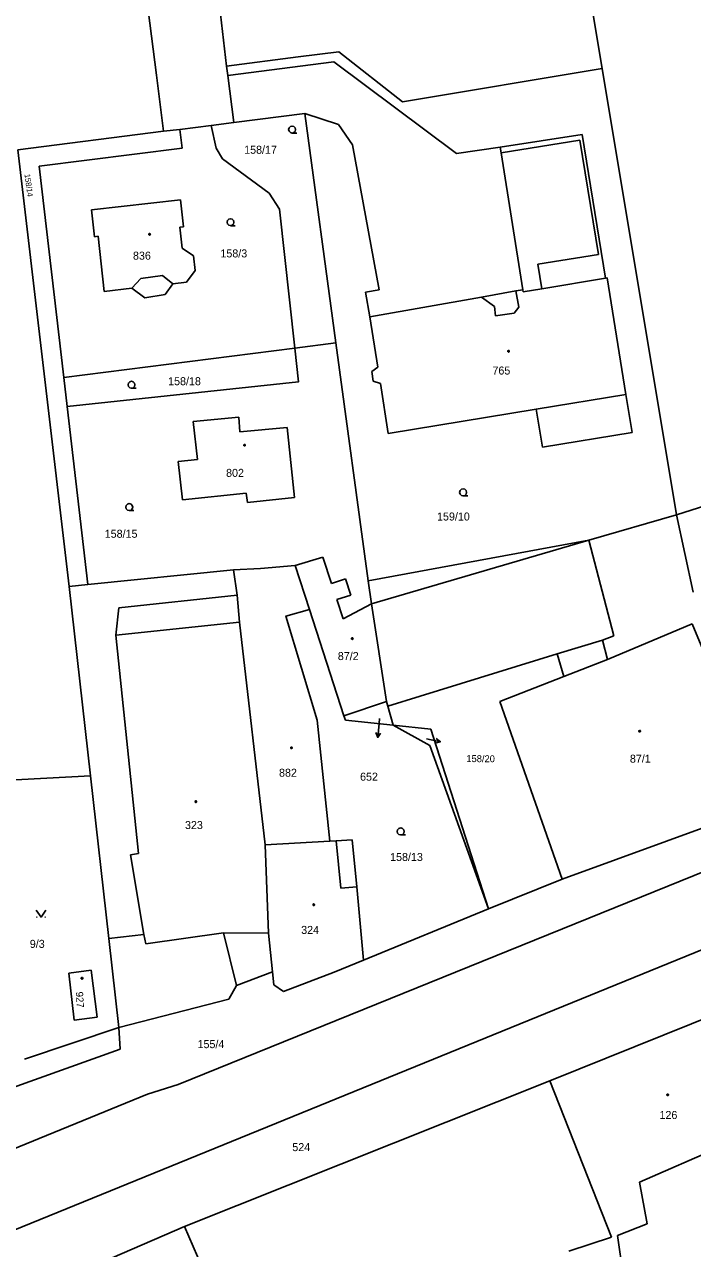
# Model space of a CAD drawing. Extents: x -757994 to -755874, y -1047691 to -1046119.
# Drawn here: x -757026.1 to -756955.2, y -1047029.5 to -1046899.6 of the extents above; entities that cross this region are included whole.
import ezdxf

# ---------------------------------------------------------------- set-up
doc = ezdxf.new("R2010")
doc.units = 0
doc.layers.add('katastrální mapa', color=7, linetype='Continuous')

msp = doc.modelspace()

# ---------------------------------------------------------------- linework, layer by layer
at = {"layer": 'katastrální mapa'}
for p, q in [((-757012.11, -1046905.01), (-757015.61, -1046877.73)), ((-757006.68, -1046886.48), (-757004.67, -1046904.05)), ((-756964.8, -1046904.31), (-756966.32, -1046895.21)), ((-756997.08, -1046903.08), (-757004.67, -1046904.05)), ((-756993.28, -1046903.61), (-757004.54, -1046905.04)), ((-756992.77, -1046902.53), (-756997.08, -1046903.08)), ((-756980.26, -1046913.34), (-756993.28, -1046903.61)), ((-756986.01, -1046907.85), (-756992.77, -1046902.53)), ((-757012.11, -1046905.01), (-757011.35, -1046910.96)), ((-757004.67, -1046904.05), (-757004.54, -1046905.04)), ((-757004.54, -1046905.04), (-757003.91, -1046910.03)), ((-756964.8, -1046904.31), (-756986.01, -1046907.85)), ((-756956.91, -1046951.66), (-756964.8, -1046904.31)), ((-757006.32, -1046910.35), (-757003.91, -1046910.03)), ((-757003.91, -1046910.03), (-756996.35, -1046909.09)), ((-756996.35, -1046909.09), (-756993.06, -1046933.42)), ((-756996.35, -1046909.09), (-756992.79, -1046910.27)), ((-756992.79, -1046910.27), (-756991.31, -1046912.43)), ((-757026.81, -1046912.96), (-757011.35, -1046910.96)), ((-757011.35, -1046910.96), (-757009.63, -1046910.78)), ((-757009.63, -1046910.78), (-757006.32, -1046910.35)), ((-757009.37, -1046912.76), (-757009.63, -1046910.78)), ((-756966.93, -1046911.3), (-756975.62, -1046912.66)), ((-756964.45, -1046926.56), (-756966.93, -1046911.3)), ((-757024.57, -1046914.69), (-757009.37, -1046912.76)), ((-756991.31, -1046912.43), (-756988.47, -1046927.79)), ((-756975.62, -1046912.66), (-756980.26, -1046913.34)), ((-756975.62, -1046912.66), (-756975.52, -1046913.25)), ((-756975.52, -1046913.25), (-756967.16, -1046911.91)), ((-756967.16, -1046911.91), (-756965.2, -1046924.04)), ((-757021.37, -1046959.29), (-757026.81, -1046912.96)), ((-756975.52, -1046913.25), (-756973.22, -1046927.79)), ((-757021.95, -1046937.1), (-757024.57, -1046914.69)), ((-757019.02, -1046919.32), (-757009.54, -1046918.25)), ((-757018.7, -1046922.16), (-757019.02, -1046919.32)), ((-757009.54, -1046918.25), (-757009.23, -1046921.11)), ((-757009.23, -1046921.11), (-757009.64, -1046921.15)), ((-757009.64, -1046921.15), (-757009.39, -1046923.37)), ((-757018.31, -1046922.11), (-757018.7, -1046922.16)), ((-757017.65, -1046927.96), (-757018.31, -1046922.11)), ((-757009.39, -1046923.37), (-757008.16, -1046924.19)), ((-757008.16, -1046924.19), (-757007.99, -1046925.75)), ((-756965.2, -1046924.04), (-756971.63, -1046925.07)), ((-757007.99, -1046925.75), (-757008.92, -1046926.97)), ((-756971.63, -1046925.07), (-756971.21, -1046927.69)), ((-757014.71, -1046927.63), (-757013.76, -1046926.58)), ((-757013.76, -1046926.58), (-757011.46, -1046926.28)), ((-757011.46, -1046926.28), (-757010.38, -1046927.15)), ((-757010.38, -1046927.15), (-757011.19, -1046928.3)), ((-757008.92, -1046926.97), (-757010.38, -1046927.15)), ((-756971.21, -1046927.69), (-756964.45, -1046926.56)), ((-756964.26, -1046926.53), (-756964.45, -1046926.56)), ((-756962.29, -1046938.89), (-756964.26, -1046926.53)), ((-757014.71, -1046927.63), (-757017.65, -1046927.96)), ((-757013.36, -1046928.64), (-757014.71, -1046927.63)), ((-757011.19, -1046928.3), (-757013.36, -1046928.64)), ((-756988.47, -1046927.79), (-756989.94, -1046928.06)), ((-756989.94, -1046928.06), (-756989.46, -1046930.68)), ((-756973.97, -1046927.92), (-756977.61, -1046928.57)), ((-756973.22, -1046927.79), (-756973.97, -1046927.92)), ((-756973.66, -1046929.64), (-756973.97, -1046927.92)), ((-756973.22, -1046927.79), (-756973.19, -1046928.01)), ((-756973.19, -1046928.01), (-756971.21, -1046927.69)), ((-756977.61, -1046928.57), (-756989.46, -1046930.68)), ((-756977.61, -1046928.57), (-756976.24, -1046929.58)), ((-756976.24, -1046929.58), (-756976.12, -1046930.55)), ((-756974.14, -1046930.27), (-756973.66, -1046929.64)), ((-756989.46, -1046930.68), (-756988.62, -1046935.99)), ((-756976.12, -1046930.55), (-756974.14, -1046930.27)), ((-756997.43, -1046933.98), (-756993.06, -1046933.42)), ((-756993.06, -1046933.42), (-756989.65, -1046958.69)), ((-757021.95, -1046937.1), (-756997.43, -1046933.98)), ((-756988.62, -1046935.99), (-756989.26, -1046936.46)), ((-757021.59, -1046940.18), (-757021.95, -1046937.1)), ((-756989.26, -1046936.46), (-756989.1, -1046937.5)), ((-756989.1, -1046937.5), (-756988.34, -1046937.74)), ((-756988.34, -1046937.74), (-756987.51, -1046943.03)), ((-757019.38, -1046959.06), (-757021.59, -1046940.18)), ((-756971.81, -1046940.45), (-756962.29, -1046938.89)), ((-756961.63, -1046942.94), (-756962.29, -1046938.89)), ((-757008.22, -1046941.77), (-757003.37, -1046941.32)), ((-757003.37, -1046941.32), (-757003.25, -1046942.88)), ((-756987.51, -1046943.03), (-756971.81, -1046940.45)), ((-756971.81, -1046940.45), (-756971.15, -1046944.5)), ((-757007.77, -1046945.8), (-757008.22, -1046941.77)), ((-757003.25, -1046942.88), (-756998.23, -1046942.42)), ((-756998.23, -1046942.42), (-756997.46, -1046949.82)), ((-756971.15, -1046944.5), (-756961.63, -1046942.94)), ((-757009.81, -1046946.03), (-757007.77, -1046945.8)), ((-757009.36, -1046950.08), (-757009.81, -1046946.03)), ((-756947.74, -1046948.73), (-756956.91, -1046951.66)), ((-757002.58, -1046949.36), (-757009.36, -1046950.08)), ((-757002.44, -1046950.37), (-757002.58, -1046949.36)), ((-756997.46, -1046949.82), (-757002.44, -1046950.37)), ((-756966.23, -1046954.38), (-756956.91, -1046951.66)), ((-756955.16, -1046959.89), (-756956.91, -1046951.66)), ((-756989.65, -1046958.69), (-756966.23, -1046954.38)), ((-756966.23, -1046954.38), (-756989.27, -1046961.11)), ((-756963.55, -1046964.51), (-756966.23, -1046954.38)), ((-757001.05, -1046957.38), (-756997.37, -1046957.06)), ((-756997.37, -1046957.06), (-756994.44, -1046956.17)), ((-756997.37, -1046957.06), (-756995.86, -1046961.72)), ((-756994.44, -1046956.17), (-756993.53, -1046958.96)), ((-757003.93, -1046957.5), (-757019.38, -1046959.06)), ((-757003.93, -1046957.5), (-757001.05, -1046957.38)), ((-757003.56, -1046960.2), (-757003.93, -1046957.5)), ((-757019.38, -1046959.06), (-757021.37, -1046959.29)), ((-757019.1, -1046979.37), (-757021.37, -1046959.29)), ((-756993.53, -1046958.96), (-756992.04, -1046958.48)), ((-756992.04, -1046958.48), (-756991.48, -1046960.19)), ((-756989.27, -1046961.11), (-756989.65, -1046958.69)), ((-757003.56, -1046960.2), (-757016.09, -1046961.55)), ((-757003.29, -1046963.08), (-757003.56, -1046960.2)), ((-756991.48, -1046960.19), (-756992.96, -1046960.67)), ((-756992.96, -1046960.67), (-756992.3, -1046962.72)), ((-757016.09, -1046961.55), (-757016.41, -1046964.45)), ((-756995.86, -1046961.72), (-756992.21, -1046973.01)), ((-756992.3, -1046962.72), (-756989.27, -1046961.11)), ((-756989.27, -1046961.11), (-756987.7, -1046971.47)), ((-757003.29, -1046963.08), (-757016.41, -1046964.45)), ((-757000.58, -1046986.69), (-757003.29, -1046963.08)), ((-756955.27, -1046963.25), (-756964.25, -1046967.03)), ((-756952.55, -1046969.7), (-756955.27, -1046963.25)), ((-757016.41, -1046964.45), (-757014.02, -1046987.61)), ((-756964.78, -1046964.96), (-756963.55, -1046964.51)), ((-756969.58, -1046966.41), (-756964.78, -1046964.96)), ((-756964.25, -1046967.03), (-756964.78, -1046964.96)), ((-756984.12, -1046970.91), (-756969.58, -1046966.41)), ((-756969.58, -1046966.41), (-756968.88, -1046968.82)), ((-756964.25, -1046967.03), (-756968.88, -1046968.82)), ((-756968.88, -1046968.82), (-756975.67, -1046971.48)), ((-756987.56, -1046971.98), (-756984.12, -1046970.91)), ((-756987.7, -1046971.47), (-756992.21, -1046973.01)), ((-756987.56, -1046971.98), (-756987.7, -1046971.47)), ((-756987, -1046974.01), (-756987.56, -1046971.98)), ((-756975.67, -1046971.48), (-756969.06, -1046990.33)), ((-756992.21, -1046973.01), (-756992.06, -1046973.47)), ((-756987, -1046974.01), (-756992.06, -1046973.47)), ((-756988.63, -1046975.3), (-756988.48, -1046973.81)), ((-756988.43, -1046973.28), (-756988.48, -1046973.81)), ((-756983.09, -1046976.15), (-756987, -1046974.01)), ((-756982.99, -1046974.43), (-756987, -1046974.01)), ((-756976.88, -1046993.48), (-756982.99, -1046974.43)), ((-756981.98, -1046975.76), (-756983.44, -1046975.43)), ((-756976.88, -1046993.48), (-756983.09, -1046976.15)), ((-757047.76, -1046980.89), (-757019.1, -1046979.37)), ((-757017.15, -1046996.62), (-757019.1, -1046979.37)), ((-756946.75, -1046982.23), (-756969.06, -1046990.33)), ((-757009.8, -1047012.13), (-756944.17, -1046985.53)), ((-756993.72, -1046986.3), (-757000.58, -1046986.69)), ((-757000.22, -1046996.07), (-757000.58, -1046986.69)), ((-756993.04, -1046986.26), (-756993.72, -1046986.3)), ((-756991.33, -1046986.16), (-756993.04, -1046986.26)), ((-756993.04, -1046986.26), (-756992.55, -1046991.31)), ((-756990.86, -1046991.14), (-756991.33, -1046986.16)), ((-757014.02, -1046987.61), (-757014.87, -1046987.77)), ((-757014.87, -1046987.77), (-757013.45, -1046996.22)), ((-756969.06, -1046990.33), (-756976.88, -1046993.48)), ((-756992.55, -1046991.31), (-756990.86, -1046991.14)), ((-756990.13, -1046998.94), (-756990.86, -1046991.14)), ((-757041.34, -1047033.35), (-756946.55, -1046994.7)), ((-757024.84, -1046994.37), (-757024.78, -1046994.37)), ((-757023.94, -1046994.37), (-757023.89, -1046994.37)), ((-756976.88, -1046993.48), (-756990.13, -1046998.94)), ((-757013.45, -1046996.22), (-757017.15, -1046996.62)), ((-757016.09, -1047006.09), (-757017.15, -1046996.62)), ((-757013.45, -1046996.22), (-757013.22, -1046997.2)), ((-757013.22, -1046997.2), (-757005, -1046996.05)), ((-757005, -1046996.05), (-757000.22, -1046996.07)), ((-757005, -1046996.05), (-757003.62, -1047001.61)), ((-756999.79, -1047000.18), (-757000.22, -1046996.07)), ((-756990.13, -1046998.94), (-756993.25, -1047000.22)), ((-757021.42, -1047000.31), (-757019.04, -1047000.01)), ((-757020.85, -1047005.32), (-757021.42, -1047000.31)), ((-757019.04, -1047000.01), (-757018.39, -1047005)), ((-756999.79, -1047000.18), (-757003.62, -1047001.61)), ((-756999.65, -1047001.55), (-756999.79, -1047000.18)), ((-756993.25, -1047000.22), (-756998.61, -1047002.25)), ((-757003.62, -1047001.61), (-757004.41, -1047003.09)), ((-756998.61, -1047002.25), (-756999.65, -1047001.55)), ((-757004.41, -1047003.09), (-757016.09, -1047006.09)), ((-757018.39, -1047005), (-757020.85, -1047005.32)), ((-756970.36, -1047011.74), (-756951.54, -1047004.15)), ((-757026.12, -1047009.45), (-757016.09, -1047006.09)), ((-757015.96, -1047008.38), (-757016.09, -1047006.09)), ((-757027.44, -1047012.49), (-757015.96, -1047008.38)), ((-757013.07, -1047013.16), (-757009.8, -1047012.13)), ((-757009.13, -1047027.2), (-756970.36, -1047011.74)), ((-756970.36, -1047011.74), (-756963.81, -1047028.33)), ((-757049.08, -1047027.84), (-757013.07, -1047013.16)), ((-756950.84, -1047018.11), (-756960.83, -1047022.49)), ((-756960.83, -1047022.49), (-756960.02, -1047026.92)), ((-757021.29, -1047032.46), (-757009.13, -1047027.2)), ((-757009.13, -1047027.2), (-757005.05, -1047036.61)), ((-756960.02, -1047026.92), (-756963.17, -1047028.14)), ((-756963.81, -1047028.33), (-756968.33, -1047029.8)), ((-756963.17, -1047028.14), (-756962.58, -1047032.31))]:
    msp.add_line(p, q, dxfattribs=at)
for points in [[(-757006.32, -1046910.35), (-757005.77, -1046912.76), (-757005.09, -1046913.89), (-757000.15, -1046917.53), (-756999.05, -1046919.25), (-756997.43, -1046933.98)], [(-756997.71, -1046911.16), (-756997.9, -1046911.11), (-756998.03, -1046910.98), (-756998.09, -1046910.79), (-756998.03, -1046910.61), (-756997.9, -1046910.47), (-756997.72, -1046910.42), (-756997.53, -1046910.47), (-756997.4, -1046910.61), (-756997.35, -1046910.8), (-756997.4, -1046910.99), (-756997.53, -1046911.12), (-756997.72, -1046911.17), (-756997.22, -1046911.17)], [(-757004.24, -1046920.99), (-757004.43, -1046920.94), (-757004.57, -1046920.8), (-757004.61, -1046920.62), (-757004.57, -1046920.44), (-757004.43, -1046920.3), (-757004.24, -1046920.25), (-757004.06, -1046920.3), (-757003.93, -1046920.44), (-757003.88, -1046920.62), (-757003.93, -1046920.82), (-757004.06, -1046920.95), (-757004.25, -1046921), (-757003.75, -1046921)], [(-756997.43, -1046933.98), (-756997.04, -1046937.58), (-757021.59, -1046940.18)], [(-757014.75, -1046938.24), (-757014.94, -1046938.19), (-757015.08, -1046938.05), (-757015.12, -1046937.87), (-757015.08, -1046937.69), (-757014.94, -1046937.55), (-757014.76, -1046937.5), (-757014.57, -1046937.55), (-757014.44, -1046937.69), (-757014.39, -1046937.88), (-757014.44, -1046938.07), (-757014.57, -1046938.2), (-757014.76, -1046938.25), (-757014.26, -1046938.25)], [(-756979.56, -1046949.66), (-756979.75, -1046949.61), (-756979.89, -1046949.48), (-756979.94, -1046949.29), (-756979.89, -1046949.11), (-756979.75, -1046948.97), (-756979.57, -1046948.92), (-756979.38, -1046948.97), (-756979.25, -1046949.11), (-756979.2, -1046949.3), (-756979.25, -1046949.49), (-756979.38, -1046949.62), (-756979.57, -1046949.67), (-756979.07, -1046949.67)], [(-757014.99, -1046951.22), (-757015.18, -1046951.17), (-757015.32, -1046951.03), (-757015.36, -1046950.85), (-757015.32, -1046950.67), (-757015.18, -1046950.53), (-757014.99, -1046950.48), (-757014.81, -1046950.53), (-757014.68, -1046950.67), (-757014.62, -1046950.86), (-757014.68, -1046951.04), (-757014.81, -1046951.18), (-757015, -1046951.23), (-757014.5, -1046951.23)], [(-756995.86, -1046961.72), (-756998.37, -1046962.42), (-756995.06, -1046973.45), (-756993.72, -1046986.3)], [(-756988.33, -1046974.83), (-756988.63, -1046975.3), (-756988.83, -1046974.78)], [(-756982.41, -1046975.41), (-756981.98, -1046975.76), (-756982.52, -1046975.89)], [(-756986.18, -1046985.64), (-756986.37, -1046985.59), (-756986.51, -1046985.46), (-756986.56, -1046985.27), (-756986.51, -1046985.09), (-756986.37, -1046984.95), (-756986.19, -1046984.9), (-756986, -1046984.95), (-756985.86, -1046985.09), (-756985.82, -1046985.28), (-756985.86, -1046985.47), (-756986, -1046985.6), (-756986.19, -1046985.65), (-756985.69, -1046985.65)], [(-757024.86, -1046993.62), (-757024.36, -1046994.37), (-757023.86, -1046993.62)]]:
    msp.add_lwpolyline(points, dxfattribs=at)
for points in [[(-757012.84, -1046921.83), (-757012.79, -1046921.84), (-757012.76, -1046921.88), (-757012.75, -1046921.91), (-757012.76, -1046921.96), (-757012.8, -1046921.99), (-757012.84, -1046922), (-757012.89, -1046921.98), (-757012.92, -1046921.95), (-757012.93, -1046921.91), (-757012.92, -1046921.87), (-757012.88, -1046921.83)], [(-756974.74, -1046934.23), (-756974.69, -1046934.24), (-756974.67, -1046934.29), (-756974.66, -1046934.32), (-756974.67, -1046934.37), (-756974.71, -1046934.4), (-756974.74, -1046934.41), (-756974.78, -1046934.39), (-756974.82, -1046934.36), (-756974.83, -1046934.32), (-756974.82, -1046934.27), (-756974.77, -1046934.24)], [(-757002.76, -1046944.21), (-757002.71, -1046944.22), (-757002.69, -1046944.26), (-757002.68, -1046944.29), (-757002.69, -1046944.34), (-757002.73, -1046944.37), (-757002.76, -1046944.38), (-757002.8, -1046944.36), (-757002.84, -1046944.33), (-757002.85, -1046944.29), (-757002.84, -1046944.25), (-757002.79, -1046944.21)], [(-756991.33, -1046964.73), (-756991.28, -1046964.74), (-756991.25, -1046964.78), (-756991.24, -1046964.81), (-756991.25, -1046964.86), (-756991.29, -1046964.89), (-756991.33, -1046964.9), (-756991.38, -1046964.88), (-756991.41, -1046964.85), (-756991.42, -1046964.81), (-756991.41, -1046964.77), (-756991.36, -1046964.73)], [(-756960.82, -1046974.54), (-756960.77, -1046974.55), (-756960.74, -1046974.6), (-756960.73, -1046974.63), (-756960.74, -1046974.68), (-756960.78, -1046974.71), (-756960.82, -1046974.72), (-756960.86, -1046974.7), (-756960.9, -1046974.67), (-756960.91, -1046974.63), (-756960.9, -1046974.59), (-756960.85, -1046974.55)], [(-756997.79, -1046976.32), (-756997.74, -1046976.33), (-756997.72, -1046976.37), (-756997.71, -1046976.4), (-756997.72, -1046976.45), (-756997.76, -1046976.48), (-756997.79, -1046976.49), (-756997.84, -1046976.47), (-756997.86, -1046976.44), (-756997.88, -1046976.4), (-756997.86, -1046976.36), (-756997.83, -1046976.32)], [(-757007.94, -1046982.03), (-757007.89, -1046982.04), (-757007.86, -1046982.09), (-757007.85, -1046982.12), (-757007.86, -1046982.17), (-757007.91, -1046982.2), (-757007.94, -1046982.21), (-757007.98, -1046982.19), (-757008.01, -1046982.16), (-757008.02, -1046982.12), (-757008.01, -1046982.08), (-757007.97, -1046982.04)], [(-756995.41, -1046992.97), (-756995.36, -1046992.98), (-756995.34, -1046993.02), (-756995.33, -1046993.05), (-756995.34, -1046993.1), (-756995.38, -1046993.13), (-756995.41, -1046993.14), (-756995.46, -1046993.12), (-756995.49, -1046993.09), (-756995.5, -1046993.05), (-756995.49, -1046993.01), (-756995.45, -1046992.97)], [(-757020.01, -1047000.77), (-757019.96, -1047000.78), (-757019.94, -1047000.83), (-757019.93, -1047000.86), (-757019.94, -1047000.91), (-757019.98, -1047000.94), (-757020.01, -1047000.95), (-757020.05, -1047000.93), (-757020.09, -1047000.9), (-757020.1, -1047000.86), (-757020.09, -1047000.82), (-757020.04, -1047000.78)], [(-756957.86, -1047013.14), (-756957.81, -1047013.15), (-756957.78, -1047013.19), (-756957.77, -1047013.22), (-756957.78, -1047013.26), (-756957.83, -1047013.3), (-756957.86, -1047013.3), (-756957.91, -1047013.29), (-756957.94, -1047013.26), (-756957.95, -1047013.22), (-756957.94, -1047013.18), (-756957.9, -1047013.14)]]:
    msp.add_lwpolyline(points, close=True, dxfattribs=at)

# ---------------------------------------------------------------- texts
for s, height, p in [('158/17', 0.85, (-757002.8, -1046913.36)), ('836', 0.85, (-757014.6, -1046924.6)), ('158/3', 0.85, (-757005.32, -1046924.36)), ('765', 0.85, (-756976.45, -1046936.79)), ('158/18', 0.85, (-757010.87, -1046937.92)), ('802', 0.85, (-757004.72, -1046947.65)), ('159/10', 0.85, (-756982.33, -1046952.28)), ('158/15', 0.85, (-757017.6, -1046954.11)), ('87/2', 0.85, (-756992.86, -1046967.09)), ('652', 0.05, (-756988.49, -1046973.28)), ('158/20', 0.05, (-756983.56, -1046975.43)), ('87/1', 0.85, (-756961.86, -1046977.98)), ('882', 0.85, (-756999.1, -1046979.47)), ('652', 0.85, (-756990.5, -1046979.89)), ('323', 0.85, (-757009.08, -1046985.02)), ('158/13', 0.85, (-756987.31, -1046988.41)), ('324', 0.85, (-756996.75, -1046996.15)), ('9/3', 0.85, (-757025.55, -1046997.63)), ('155/4', 0.85, (-757007.75, -1047008.27)), ('126', 0.85, (-756958.72, -1047015.79)), ('524', 0.85, (-756997.69, -1047019.2))]:
    msp.add_text(s, height=height, dxfattribs=at).set_placement(p)
for s, height, rotation, p in [('158/14', 0.595, 277.9418, (-757026.12, -1046915.54)), ('158/20', 0.74, 359.531, (-756979.22, -1046977.91)), ('927', 0.77, 273.4155, (-757020.67, -1047002.3))]:
    msp.add_text(s, height=height, rotation=rotation, dxfattribs=at).set_placement(p)

doc.saveas('drawing.dxf')
